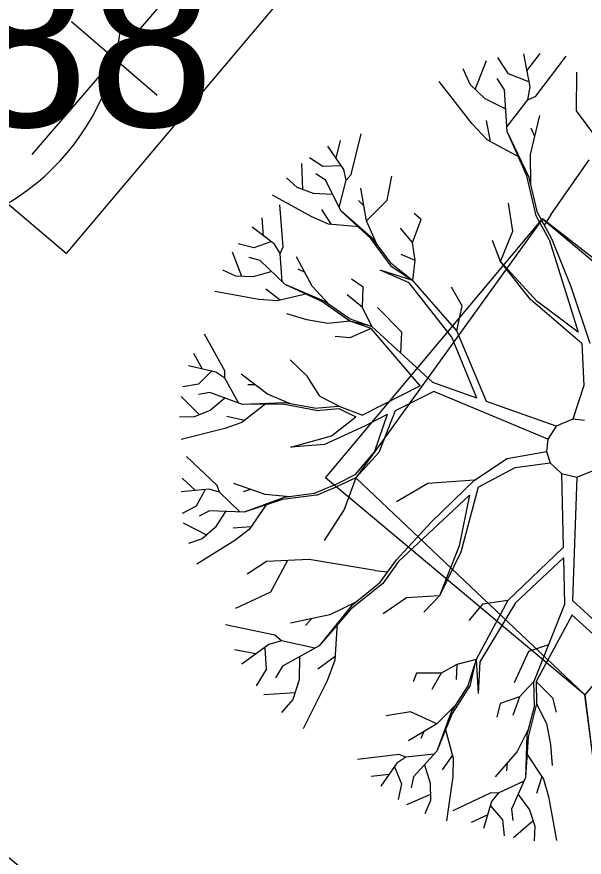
# Model space of a CAD drawing. Extents: x -438233 to -437334, y -1133133 to -1132623.
# Drawn here: x -437510.983 to -437508.464, y -1132727.614 to -1132723.884 of the extents above; entities that cross this region are included whole.
import ezdxf

# ---------------------------------------------------------------- set-up
doc = ezdxf.new("R2010")
doc.units = 0
for name, color, linetype in [('Vrstva 1', 7, 'Continuous'), ('Vrstva 10', 7, 'Continuous'), ('Vrstva 3', 7, 'Continuous'), ('Vrstva 50', 7, 'Continuous')]:
    doc.layers.add(name, color=color, linetype=linetype)

msp = doc.modelspace()

# ---------------------------------------------------------------- linework, layer by layer
at = {"layer": 'Vrstva 1'}
for p, q in [((-437510.7642, -1132724.935), (-437515.3327, -1132721.0813)), ((-437510.9147, -1132724.4947), (-437509.6111, -1132722.9779)), ((-437509.1523, -1132723.0241), (-437510.7642, -1132724.935)), ((-437510.36, -1132724.2328), (-437510.7392, -1132723.9069)), ((-437508.9472, -1132724.2069), (-437508.8971, -1132724.0774)), ((-437508.7995, -1132724.1366), (-437508.8467, -1132724.0648)), ((-437508.7043, -1132724.1954), (-437508.7323, -1132724.0487)), ((-437508.7179, -1132724.124), (-437508.6598, -1132724.047)), ((-437508.6791, -1132724.236), (-437508.5433, -1132724.0582)), ((-437508.9699, -1132724.1852), (-437509.0014, -1132724.1149)), ((-437508.7095, -1132724.1726), (-437508.7995, -1132724.1366)), ((-437508.4978, -1132724.3007), (-437508.4967, -1132724.1296)), ((-437508.9612, -1132724.3595), (-437509.1078, -1132724.1705)), ((-437508.9034, -1132724.2486), (-437508.9699, -1132724.1852)), ((-437508.8173, -1132724.2087), (-437508.8502, -1132724.1579)), ((-437508.8054, -1132724.3935), (-437508.8173, -1132724.2087)), ((-437508.7141, -1132724.2524), (-437508.7043, -1132724.1954)), ((-437508.8117, -1132724.2944), (-437508.9034, -1132724.2486)), ((-437508.8065, -1132724.3711), (-437508.7141, -1132724.2524)), ((-437508.7141, -1132724.2524), (-437508.6791, -1132724.236)), ((-437508.4036, -1132724.4292), (-437508.4978, -1132724.3007)), ((-437508.7018, -1132724.495), (-437508.6609, -1132724.3224)), ((-437510.6738, -1132724.3713), (-437510.6738, -1132724.3713)), ((-437508.894, -1132724.4295), (-437508.9612, -1132724.3595)), ((-437508.8796, -1132724.4376), (-437508.8968, -1132724.3441)), ((-437508.6829, -1132724.4159), (-437508.6987, -1132724.3777)), ((-437509.4984, -1132724.5846), (-437509.4533, -1132724.4033)), ((-437508.7186, -1132724.5905), (-437508.8054, -1132724.3935)), ((-437508.7074, -1132724.5975), (-437508.8054, -1132724.3935)), ((-437509.5649, -1132724.5118), (-437509.546, -1132724.4337)), ((-437508.7501, -1132724.5083), (-437508.894, -1132724.4295)), ((-437509.531, -1132724.5618), (-437509.6013, -1132724.4589)), ((-437509.6237, -1132724.5482), (-437509.6836, -1132724.5093)), ((-437508.7008, -1132724.6266), (-437508.7018, -1132724.495)), ((-437508.6115, -1132724.7624), (-437508.4418, -1132724.5184)), ((-437509.713, -1132724.6507), (-437509.7175, -1132724.5352)), ((-437509.5429, -1132724.5461), (-437509.6237, -1132724.5482)), ((-437509.5198, -1132724.6084), (-437509.531, -1132724.5618)), ((-437509.7378, -1132724.6416), (-437509.7851, -1132724.5982)), ((-437509.6129, -1132724.6091), (-437509.6552, -1132724.5814)), ((-437509.5198, -1132724.6084), (-437509.4984, -1132724.5846)), ((-437509.3381, -1132724.6983), (-437509.3178, -1132724.5912)), ((-437508.6773, -1132724.7676), (-437508.7186, -1132724.5905)), ((-437508.6707, -1132724.754), (-437508.7074, -1132724.5975)), ((-437509.5429, -1132724.7463), (-437509.6129, -1132724.6091)), ((-437509.5513, -1132724.7298), (-437509.5198, -1132724.6084)), ((-437509.6734, -1132724.7722), (-437509.8477, -1132724.6763)), ((-437509.6657, -1132724.6682), (-437509.7378, -1132724.6416)), ((-437509.5807, -1132724.6731), (-437509.6657, -1132724.6682)), ((-437509.4298, -1132724.79), (-437509.4554, -1132724.6444)), ((-437509.4417, -1132724.7235), (-437509.4662, -1132724.6994)), ((-437509.4298, -1132724.79), (-437509.3381, -1132724.6983)), ((-437508.7799, -1132724.8352), (-437508.8002, -1132724.7109)), ((-437509.8008, -1132724.9052), (-437509.8152, -1132724.719)), ((-437509.5849, -1132724.8051), (-437509.629, -1132724.7389)), ((-437509.4113, -1132724.8684), (-437509.5429, -1132724.7463)), ((-437509.4004, -1132724.8702), (-437509.5429, -1132724.7463)), ((-437509.8873, -1132724.8572), (-437509.8939, -1132724.7767)), ((-437509.5989, -1132724.8037), (-437509.6734, -1132724.7722)), ((-437509.3854, -1132724.8901), (-437509.4298, -1132724.79)), ((-437509.2265, -1132724.8863), (-437509.1876, -1132724.7837)), ((-437509.1876, -1132724.7837), (-437509.2188, -1132724.7564)), ((-437508.6199, -1132724.873), (-437508.6773, -1132724.7676)), ((-437508.6707, -1132724.754), (-437508.6091, -1132724.8674)), ((-437508.6115, -1132724.7624), (-437508.6409, -1132724.8093)), ((-437509.839, -1132724.8936), (-437509.938, -1132724.8184)), ((-437509.4627, -1132724.8159), (-437509.5989, -1132724.8037)), ((-437509.2265, -1132724.8863), (-437509.279, -1132724.8222)), ((-437508.8355, -1132724.9706), (-437508.7799, -1132724.8352)), ((-437509.931, -1132724.9101), (-437510, -1132724.8922)), ((-437509.8547, -1132724.8828), (-437509.931, -1132724.9101)), ((-437509.8134, -1132724.9346), (-437509.839, -1132724.8936)), ((-437509.3213, -1132724.9906), (-437509.4113, -1132724.8684)), ((-437509.3206, -1132724.978), (-437509.4004, -1132724.8702)), ((-437509.2146, -1132724.9654), (-437509.2265, -1132724.8863)), ((-437508.8355, -1132724.9706), (-437508.8709, -1132724.8775)), ((-437508.6199, -1132724.873), (-437508.5384, -1132725.1316)), ((-437508.6091, -1132724.8674), (-437508.5233, -1132725.0816)), ((-437509.9839, -1132725.0361), (-437510.0245, -1132724.9279)), ((-437509.8134, -1132724.9346), (-437509.8008, -1132724.9052)), ((-437509.805, -1132725.0602), (-437509.8134, -1132724.9346)), ((-437509.2146, -1132724.9654), (-437509.2762, -1132724.9391)), ((-437509.902, -1132724.965), (-437509.9506, -1132724.9517)), ((-437509.7917, -1132725.0728), (-437509.902, -1132724.965)), ((-437509.671, -1132725.0791), (-437509.7413, -1132724.9486)), ((-437509.2247, -1132725.0539), (-437509.2146, -1132724.9654)), ((-437508.6735, -1132725.1463), (-437508.8355, -1132724.9706)), ((-437508.7022, -1132725.1393), (-437508.8355, -1132724.9706)), ((-437510.0098, -1132725.035), (-437510.0686, -1132725.0088)), ((-437509.7032, -1132725.0193), (-437509.7343, -1132725.0039)), ((-437509.2401, -1132725.0651), (-437509.3689, -1132725.0081)), ((-437509.2247, -1132725.0539), (-437509.3689, -1132725.0081)), ((-437509.3213, -1132724.9906), (-437509.2247, -1132725.0539)), ((-437509.3206, -1132724.978), (-437509.3206, -1132724.978)), ((-437509.3206, -1132724.978), (-437509.2247, -1132725.0539)), ((-437509.9335, -1132725.0378), (-437510.0098, -1132725.035)), ((-437509.8512, -1132725.0151), (-437509.9335, -1132725.0378)), ((-437509.4449, -1132725.0833), (-437509.497, -1132725.0487)), ((-437509.6286, -1132725.1477), (-437509.7917, -1132725.0728)), ((-437509.6181, -1132725.1456), (-437509.7917, -1132725.0728)), ((-437509.5971, -1132725.16), (-437509.671, -1132725.0791)), ((-437509.4484, -1132725.1743), (-437509.4449, -1132725.0833)), ((-437509.0515, -1132725.3056), (-437509.2401, -1132725.0651)), ((-437509.0294, -1132725.2783), (-437509.2247, -1132725.0539)), ((-437509.006, -1132725.1673), (-437509.0522, -1132725.0844)), ((-437508.5233, -1132725.0816), (-437508.4386, -1132725.3322)), ((-437509.9079, -1132725.1386), (-437510.1032, -1132725.1026)), ((-437509.8134, -1132725.1418), (-437509.8764, -1132725.0931)), ((-437509.6941, -1132725.1141), (-437509.8271, -1132725.1449)), ((-437509.4484, -1132725.1743), (-437509.5156, -1132725.118)), ((-437509.8271, -1132725.1449), (-437509.9079, -1132725.1386)), ((-437509.5047, -1132725.2345), (-437509.6286, -1132725.1477)), ((-437509.5079, -1132725.2226), (-437509.6181, -1132725.1456)), ((-437508.475, -1132725.3339), (-437508.7022, -1132725.1393)), ((-437508.4904, -1132725.2842), (-437508.6735, -1132725.1463)), ((-437508.5384, -1132725.1316), (-437508.4904, -1132725.2842)), ((-437509.4071, -1132725.2587), (-437509.4484, -1132725.1743)), ((-437509.2737, -1132725.2835), (-437509.3819, -1132725.1747)), ((-437509.0294, -1132725.2783), (-437509.006, -1132725.1673)), ((-437509.6944, -1132725.2282), (-437509.7844, -1132725.2023)), ((-437509.6013, -1132725.245), (-437509.6944, -1132725.2282)), ((-437509.5047, -1132725.2345), (-437509.6013, -1132725.245)), ((-437509.5079, -1132725.2226), (-437509.4071, -1132725.2587)), ((-437509.4071, -1132725.2587), (-437509.5047, -1132725.2345)), ((-437509.4102, -1132725.2681), (-437509.5047, -1132725.2345)), ((-437509.4102, -1132725.2681), (-437509.5047, -1132725.3094)), ((-437509.1904, -1132725.5226), (-437509.4102, -1132725.2681)), ((-437509.1355, -1132725.5075), (-437509.4071, -1132725.2587)), ((-437510.0595, -1132725.455), (-437510.1501, -1132725.2919)), ((-437509.5047, -1132725.3094), (-437509.5691, -1132725.3031)), ((-437509.2783, -1132725.3763), (-437509.2737, -1132725.2835)), ((-437508.9402, -1132725.5765), (-437509.0515, -1132725.3056)), ((-437508.8971, -1132725.5915), (-437509.0294, -1132725.2783)), ((-437508.475, -1132725.3339), (-437508.4656, -1132725.5198)), ((-437510.1578, -1132725.4473), (-437510.1974, -1132725.3777)), ((-437509.6934, -1132725.4785), (-437509.7697, -1132725.406)), ((-437510.0987, -1132725.4606), (-437510.2201, -1132725.4333)), ((-437510.1183, -1132725.4571), (-437510.1757, -1132725.5138)), ((-437510.0588, -1132725.4872), (-437510.0987, -1132725.4606)), ((-437510.0588, -1132725.4872), (-437510.0595, -1132725.455)), ((-437509.9989, -1132725.5978), (-437510.0588, -1132725.4872)), ((-437509.8691, -1132725.559), (-437509.987, -1132725.4697)), ((-437509.6381, -1132725.5684), (-437509.6934, -1132725.4785)), ((-437510.1757, -1132725.5138), (-437510.246, -1132725.5264)), ((-437509.9233, -1132725.518), (-437509.9576, -1132725.5173)), ((-437509.1915, -1132725.5219), (-437509.4473, -1132725.6517)), ((-437508.9402, -1132725.5765), (-437509.1355, -1132725.5075)), ((-437508.4656, -1132725.5198), (-437508.5142, -1132725.6696)), ((-437510.1711, -1132725.6503), (-437510.2534, -1132725.5688)), ((-437510.1263, -1132725.5516), (-437510.176, -1132725.56)), ((-437509.9814, -1132725.6041), (-437510.1263, -1132725.5516)), ((-437509.7679, -1132725.602), (-437509.8691, -1132725.559)), ((-437509.6381, -1132725.5684), (-437509.5488, -1132725.6132)), ((-437509.1316, -1132725.5467), (-437509.3024, -1132725.6321)), ((-437508.6259, -1132725.7581), (-437509.1316, -1132725.5467)), ((-437510.0591, -1132725.5761), (-437510.1246, -1132725.6307)), ((-437509.8754, -1132725.6003), (-437509.9835, -1132725.6839)), ((-437509.7931, -1132725.5975), (-437509.9814, -1132725.6041)), ((-437509.8019, -1132725.6038), (-437509.9814, -1132725.6041)), ((-437509.6531, -1132725.6311), (-437509.8019, -1132725.6038)), ((-437509.6608, -1132725.6216), (-437509.7931, -1132725.5975)), ((-437508.5877, -1132725.7007), (-437508.8971, -1132725.5915)), ((-437510.1246, -1132725.6307), (-437510.1949, -1132725.6601)), ((-437509.553, -1132725.6227), (-437509.4781, -1132725.6587)), ((-437509.5488, -1132725.6132), (-437509.4473, -1132725.6517)), ((-437509.3024, -1132725.6321), (-437509.3756, -1132725.818)), ((-437510.1949, -1132725.6601), (-437510.2597, -1132725.6608)), ((-437509.9835, -1132725.6839), (-437510.0595, -1132725.7119)), ((-437509.9723, -1132725.6752), (-437510.0497, -1132725.6573)), ((-437509.5852, -1132725.7441), (-437509.4781, -1132725.6587)), ((-437509.3378, -1132725.6496), (-437509.4396, -1132725.7004)), ((-437509.3378, -1132725.6496), (-437509.3952, -1132725.8127)), ((-437508.5142, -1132725.6696), (-437508.5877, -1132725.7007)), ((-437508.4621, -1132725.6759), (-437508.5142, -1132725.6696)), ((-437510.0595, -1132725.7119), (-437510.2523, -1132725.7606)), ((-437509.4396, -1132725.7004), (-437509.6164, -1132725.7819)), ((-437508.5877, -1132725.7007), (-437508.6259, -1132725.7581)), ((-437509.7662, -1132725.7942), (-437509.5852, -1132725.7441)), ((-437508.6259, -1132725.7581), (-437508.6311, -1132725.8134)), ((-437509.6164, -1132725.7819), (-437509.7662, -1132725.7942)), ((-437509.3952, -1132725.8127), (-437509.4827, -1132725.917)), ((-437509.3756, -1132725.818), (-437509.4781, -1132725.9303)), ((-437508.8051, -1132725.8439), (-437508.6311, -1132725.8134)), ((-437508.6311, -1132725.8134), (-437508.6143, -1132725.8631)), ((-437510.0931, -1132725.9643), (-437510.2296, -1132725.8362)), ((-437508.9514, -1132725.9398), (-437508.8051, -1132725.8439)), ((-437508.7704, -1132725.8838), (-437508.6143, -1132725.8631)), ((-437508.6143, -1132725.8631), (-437508.5639, -1132725.9111)), ((-437508.9342, -1132725.972), (-437508.7704, -1132725.8838)), ((-437508.4971, -1132725.9265), (-437508.4201, -1132725.896)), ((-437510.1893, -1132725.9867), (-437510.2481, -1132725.9321)), ((-437509.4827, -1132725.917), (-437509.5639, -1132725.9587)), ((-437509.4781, -1132725.9303), (-437509.56, -1132725.9681)), ((-437509.4781, -1132725.9303), (-437509.5296, -1132726.07)), ((-437508.9514, -1132725.9398), (-437509.1586, -1132725.9559)), ((-437509.1411, -1132726.1249), (-437508.9514, -1132725.9398)), ((-437508.5639, -1132725.9111), (-437508.5566, -1132726.2394)), ((-437508.5639, -1132725.9111), (-437508.4971, -1132725.9265)), ((-437508.4971, -1132725.9265), (-437508.5153, -1132726.4746)), ((-437510.1288, -1132725.9811), (-437510.253, -1132725.9926)), ((-437510.0826, -1132725.9944), (-437510.1288, -1132725.9811)), ((-437510.0826, -1132725.9944), (-437510.0931, -1132725.9643)), ((-437509.8799, -1132726.0045), (-437510.0199, -1132725.9559)), ((-437509.9443, -1132725.9825), (-437509.9772, -1132725.9923)), ((-437509.5639, -1132725.9587), (-437509.6626, -1132726.0003)), ((-437509.6524, -1132726.0073), (-437509.56, -1132725.9681)), ((-437509.1586, -1132725.9559), (-437509.2965, -1132726.0364)), ((-437508.9342, -1132725.972), (-437509.0119, -1132726.2607)), ((-437510.1484, -1132725.9842), (-437510.1858, -1132726.0556)), ((-437509.9919, -1132726.0812), (-437510.0826, -1132725.9944)), ((-437509.7956, -1132726.0178), (-437509.9734, -1132726.0819)), ((-437509.7707, -1132726.0147), (-437509.8799, -1132726.0045)), ((-437509.6524, -1132726.0073), (-437509.8026, -1132726.0266)), ((-437509.6626, -1132726.0003), (-437509.7956, -1132726.0178)), ((-437509.0893, -1132726.1165), (-437508.9724, -1132726.0077)), ((-437508.9724, -1132726.0077), (-437509.0182, -1132726.232)), ((-437510.1858, -1132726.0556), (-437510.2488, -1132726.0889)), ((-437509.8026, -1132726.0266), (-437509.9734, -1132726.0819)), ((-437509.8733, -1132726.0458), (-437509.9506, -1132726.1589)), ((-437510.1274, -1132726.0763), (-437510.1725, -1132726.0997)), ((-437509.9734, -1132726.0819), (-437510.1274, -1132726.0763)), ((-437510.056, -1132726.0791), (-437510.1015, -1132726.1512)), ((-437509.5296, -1132726.07), (-437509.6181, -1132726.2082)), ((-437510.1396, -1132726.1841), (-437510.2429, -1132726.1316)), ((-437509.2975, -1132726.294), (-437509.1411, -1132726.1249)), ((-437509.2877, -1132726.3013), (-437509.0893, -1132726.1165)), ((-437510.1015, -1132726.1512), (-437510.1599, -1132726.2009)), ((-437509.9426, -1132726.1473), (-437510.0217, -1132726.1536)), ((-437509.9506, -1132726.1589), (-437510.0147, -1132726.2082)), ((-437510.1599, -1132726.2009), (-437510.2205, -1132726.2212)), ((-437510.0147, -1132726.2082), (-437510.183, -1132726.3139)), ((-437509.0182, -1132726.232), (-437509.1064, -1132726.4536)), ((-437508.5566, -1132726.2394), (-437508.8023, -1132726.4742)), ((-437509.0119, -1132726.2607), (-437509.1064, -1132726.4536)), ((-437509.8736, -1132726.3013), (-437509.9601, -1132726.3573)), ((-437509.6843, -1132726.2933), (-437509.8736, -1132726.3013)), ((-437509.7816, -1132726.2975), (-437509.8568, -1132726.4375)), ((-437509.3913, -1132726.3416), (-437509.6843, -1132726.2933)), ((-437509.3731, -1132726.3983), (-437509.2975, -1132726.294)), ((-437509.2877, -1132726.3013), (-437509.3584, -1132726.3986)), ((-437508.5559, -1132726.2849), (-437508.7694, -1132726.4851)), ((-437508.5559, -1132726.2849), (-437508.5506, -1132726.4917)), ((-437509.3913, -1132726.3416), (-437509.3364, -1132726.3479)), ((-437509.3584, -1132726.3986), (-437509.5002, -1132726.5124)), ((-437509.3731, -1132726.3983), (-437509.4988, -1132726.4991)), ((-437509.8568, -1132726.4375), (-437510.0119, -1132726.5099)), ((-437509.2531, -1132726.462), (-437509.3567, -1132726.5341)), ((-437509.1064, -1132726.4536), (-437509.2531, -1132726.462)), ((-437509.1064, -1132726.4536), (-437509.1757, -1132726.5257)), ((-437509.4988, -1132726.4991), (-437509.6405, -1132726.6751)), ((-437509.4753, -1132726.4802), (-437509.5936, -1132726.5379)), ((-437508.915, -1132726.4914), (-437508.9759, -1132726.5638)), ((-437508.8023, -1132726.4742), (-437508.943, -1132726.736)), ((-437508.7694, -1132726.4851), (-437508.9272, -1132726.7462)), ((-437508.8023, -1132726.4742), (-437508.915, -1132726.4914)), ((-437508.5506, -1132726.4917), (-437508.6871, -1132726.834)), ((-437508.5153, -1132726.4746), (-437508.3753, -1132726.6037)), ((-437509.5936, -1132726.5379), (-437509.7672, -1132726.5754)), ((-437509.5002, -1132726.5124), (-437509.6405, -1132726.6751)), ((-437508.517, -1132726.5379), (-437508.677, -1132726.8337)), ((-437508.5174, -1132726.5393), (-437508.3053, -1132726.7325)), ((-437509.6731, -1132726.5547), (-437509.7011, -1132726.5852)), ((-437509.5611, -1132726.5757), (-437509.5702, -1132726.7395)), ((-437509.8372, -1132726.6289), (-437510.0563, -1132726.5827)), ((-437509.8075, -1132726.6534), (-437509.8631, -1132726.6692)), ((-437509.8075, -1132726.6534), (-437509.8372, -1132726.6289)), ((-437509.6601, -1132726.6856), (-437509.8075, -1132726.6534)), ((-437509.8631, -1132726.6692), (-437509.9835, -1132726.7577)), ((-437509.8813, -1132726.6839), (-437509.8754, -1132726.7805)), ((-437509.6405, -1132726.6751), (-437509.8026, -1132726.7654)), ((-437508.6227, -1132726.672), (-437508.7113, -1132726.7007)), ((-437509.9216, -1132726.7119), (-437510.0161, -1132726.693)), ((-437509.7277, -1132726.7234), (-437509.7291, -1132726.826)), ((-437509.5688, -1132726.7231), (-437509.6461, -1132726.7787)), ((-437508.7113, -1132726.7007), (-437508.7743, -1132726.8403)), ((-437509.8026, -1132726.7654), (-437509.8341, -1132726.8172)), ((-437509.5702, -1132726.7395), (-437509.6045, -1132726.8305)), ((-437509.0298, -1132726.7581), (-437509.0991, -1132726.7969)), ((-437509.0298, -1132726.7581), (-437509.0322, -1132726.8249)), ((-437508.943, -1132726.736), (-437509.0298, -1132726.7581)), ((-437508.943, -1132726.736), (-437508.9804, -1132726.8526)), ((-437508.9685, -1132726.8491), (-437508.943, -1132726.736)), ((-437508.943, -1132726.736), (-437508.9349, -1132726.8872)), ((-437508.9272, -1132726.7462), (-437508.9349, -1132726.8872)), ((-437509.8754, -1132726.7805), (-437509.9195, -1132726.854)), ((-437509.209, -1132726.7973), (-437509.2233, -1132726.8361)), ((-437509.0991, -1132726.7969), (-437509.209, -1132726.7973)), ((-437509.0991, -1132726.7969), (-437509.1404, -1132726.8694)), ((-437509.7291, -1132726.826), (-437509.7578, -1132726.9135)), ((-437509.6045, -1132726.8305), (-437509.7119, -1132727.0437)), ((-437508.6871, -1132726.834), (-437508.7512, -1132726.9023)), ((-437508.685, -1132726.9411), (-437508.6871, -1132726.834)), ((-437508.677, -1132726.8337), (-437508.6049, -1132726.9072)), ((-437508.677, -1132726.8337), (-437508.6749, -1132726.9338)), ((-437508.9804, -1132726.8526), (-437509.0529, -1132726.9656)), ((-437508.9685, -1132726.8491), (-437509.0501, -1132726.9761)), ((-437509.748, -1132726.8837), (-437509.8862, -1132726.8939)), ((-437509.7578, -1132726.9135), (-437509.8078, -1132726.9723)), ((-437508.7512, -1132726.9023), (-437508.8376, -1132726.9317)), ((-437508.7512, -1132726.9023), (-437508.7802, -1132726.9852)), ((-437508.6049, -1132726.9072), (-437508.5881, -1132726.9698)), ((-437509.0392, -1132726.9439), (-437509.1173, -1132727.0216)), ((-437508.8376, -1132726.9317), (-437508.8516, -1132726.9926)), ((-437508.685, -1132726.9411), (-437508.7183, -1132727.071)), ((-437508.6749, -1132726.9338), (-437508.7123, -1132727.0804)), ((-437508.6749, -1132726.9338), (-437508.6311, -1132727.0206)), ((-437509.2356, -1132726.9681), (-437509.3427, -1132726.987)), ((-437509.1173, -1132727.0216), (-437509.2356, -1132726.9681)), ((-437509.0529, -1132726.9656), (-437509.1176, -1132727.1427)), ((-437509.0501, -1132726.9761), (-437509.1176, -1132727.1427)), ((-437509.1173, -1132727.0216), (-437509.2443, -1132727.0972)), ((-437508.6311, -1132727.0206), (-437508.6136, -1132727.1137)), ((-437509.1754, -1132727.0559), (-437509.1894, -1132727.0874)), ((-437509.0812, -1132727.043), (-437509.0448, -1132727.1742)), ((-437508.712, -1132727.0468), (-437508.7617, -1132727.1448)), ((-437508.7183, -1132727.071), (-437508.7242, -1132727.2596)), ((-437508.7123, -1132727.0804), (-437508.7242, -1132727.2596)), ((-437508.6136, -1132727.1137), (-437508.6063, -1132727.2064)), ((-437509.2853, -1132727.1581), (-437509.4704, -1132727.1805)), ((-437509.2552, -1132727.1697), (-437509.2951, -1132727.1966)), ((-437509.2552, -1132727.1697), (-437509.2853, -1132727.1581)), ((-437509.1302, -1132727.156), (-437509.2552, -1132727.1697)), ((-437509.1176, -1132727.1427), (-437509.2216, -1132727.2568)), ((-437509.0483, -1132727.1613), (-437509.0945, -1132727.2257)), ((-437509.0448, -1132727.1742), (-437509.0476, -1132727.2554)), ((-437508.7617, -1132727.1448), (-437508.8586, -1132727.2565)), ((-437508.7207, -1132727.1536), (-437508.6448, -1132727.267)), ((-437509.2951, -1132727.1966), (-437509.3661, -1132727.2992)), ((-437509.3056, -1132727.2134), (-437509.2748, -1132727.2883)), ((-437509.1733, -1132727.2036), (-437509.1474, -1132727.2852)), ((-437508.8058, -1132727.1959), (-437508.8089, -1132727.2302)), ((-437509.3297, -1132727.2463), (-437509.4095, -1132727.2561)), ((-437509.2748, -1132727.2883), (-437509.2902, -1132727.358)), ((-437509.2216, -1132727.2568), (-437509.2324, -1132727.3062)), ((-437509.1474, -1132727.2852), (-437509.1467, -1132727.3618)), ((-437509.0476, -1132727.2554), (-437509.0756, -1132727.4525)), ((-437508.7316, -1132727.2764), (-437508.846, -1132727.3289)), ((-437508.7242, -1132727.2596), (-437508.7865, -1132727.401)), ((-437508.6525, -1132727.2554), (-437508.6756, -1132727.3314)), ((-437508.6448, -1132727.267), (-437508.622, -1132727.3443)), ((-437509.1467, -1132727.3356), (-437509.2534, -1132727.3811)), ((-437509.1467, -1132727.3618), (-437509.1708, -1132727.4213)), ((-437508.8779, -1132727.3275), (-437509.0473, -1132727.4073)), ((-437508.846, -1132727.3289), (-437508.8779, -1132727.3275)), ((-437508.846, -1132727.3289), (-437508.8751, -1132727.3671)), ((-437508.7575, -1132727.3356), (-437508.7071, -1132727.4042)), ((-437508.622, -1132727.3443), (-437508.5863, -1132727.5403)), ((-437508.8751, -1132727.3671), (-437508.9104, -1132727.4864)), ((-437508.8796, -1132727.386), (-437508.8271, -1132727.4479)), ((-437508.7865, -1132727.401), (-437508.7813, -1132727.4514)), ((-437508.8922, -1132727.4252), (-437508.965, -1132727.4598)), ((-437508.7071, -1132727.4042), (-437508.6826, -1132727.4766)), ((-437508.8271, -1132727.4479), (-437508.8198, -1132727.5183)), ((-437508.691, -1132727.4521), (-437508.7774, -1132727.5284)), ((-437508.6826, -1132727.4766), (-437508.6861, -1132727.541))]:
    msp.add_line(p, q, dxfattribs=at)
for points in [[(-437508.6489, -1132724.7803), (-437507.4987, -1132725.7431), (-437508.4616, -1132726.8933), (-437509.6118, -1132725.9305), (-437508.6489, -1132724.7803)], [(-437509.6608, -1132725.6216), (-437509.5541, -1132725.6122)], [(-437509.6531, -1132725.6311), (-437509.553, -1132725.6227)]]:
    msp.add_lwpolyline(points, dxfattribs=at)
at = {"layer": 'Vrstva 10'}
msp.add_arc((-437511.5486, -1132723.8219), 1.033, 238.9895, 46.3666, dxfattribs=at)
at = {"layer": 'Vrstva 50'}
msp.add_lwpolyline([(-437507.9614, -1132716.2715), (-437505.0641, -1132717.8148), (-437502.6324, -1132718.7887), (-437501.0994, -1132719.2352), (-437500.4801, -1132719.6328), (-437500.2448, -1132720.228), (-437500.4667, -1132720.9711), (-437508.0543, -1132730.0085), (-437508.4616, -1132726.8933), (-437507.41, -1132725.7417), (-437508.6489, -1132724.7803), (-437509.4781, -1132725.9303), (-437508.4616, -1132726.8933), (-437508.0602, -1132730.093), (-437517.4853, -1132722.2019), (-437517.7826, -1132719.0837), (-437516.6324, -1132720.0465), (-437515.6406, -1132718.8533), (-437516.8198, -1132717.9335), (-437517.7826, -1132719.0837), (-437517.4853, -1132722.2019), (-437527.2576, -1132713.988)], dxfattribs=at)

# ---------------------------------------------------------------- texts
at = {"layer": 'Vrstva 3'}
msp.add_text('384.88 ', height=0.75, dxfattribs=at).set_placement((-437513.1738, -1132724.3713))

doc.saveas('drawing.dxf')
